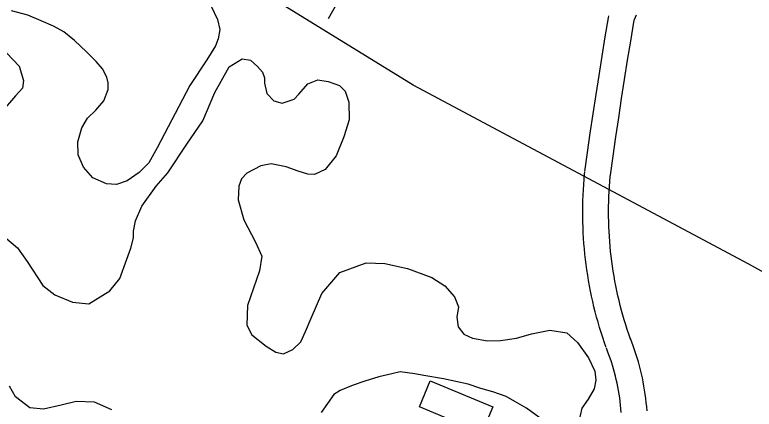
# Model space of a CAD drawing. Extents: x 3651524 to 3689615, y 505651 to 531377.
# Drawn here: x 3662222 to 3663080, y 519748 to 520206 of the extents above; entities that cross this region are included whole.
import ezdxf

# ---------------------------------------------------------------- set-up
doc = ezdxf.new("R2010")
doc.units = 0
for name, color, linetype in [('V-BLDG-OTLN', 7, 'Continuous'), ('V-ROAD-CNTR', 7, 'Continuous'), ('V-SITE-VEGE', 7, 'Continuous')]:
    doc.layers.add(name, color=color, linetype=linetype)

msp = doc.modelspace()

# ---------------------------------------------------------------- linework, layer by layer
at = {"layer": 'V-BLDG-OTLN'}
msp.add_lwpolyline([(3662765.301, 519719.919), (3662691.325, 519750.714), (3662703.892, 519780.904), (3662776.301, 519750.759), (3662771.3, 519738.742), (3662783.434, 519733.687), (3662776.733, 519717.59), (3662766.163, 519721.991)], close=True, dxfattribs=at)
at = {"layer": 'V-ROAD-CNTR'}
for points in [[(3663264.262, 519810.546), (3663073.635, 519916.349), (3662683.892, 520123.878), (3662361.056, 520323.305), (3662012.389, 520512.738), (3661726.683, 520675.681), (3661283.822, 520924.634), (3660900.237, 521184.402), (3660859.431, 521221.676)], [(3662585.867, 520201.395), (3662864.351, 520693.995)], [(3662883.263, 520023.724), (3662886.405, 520046.056), (3662889.63, 520068.404), (3662892.933, 520090.741), (3662896.316, 520113.066), (3662899.78, 520135.379), (3662903.321, 520157.678), (3662906.941, 520179.966), (3662910.64, 520202.227), (3662911.023, 520204.509)], [(3662939.98, 520197.086), (3662941.04, 520200.128), (3662942.108, 520202.977), (3662943.244, 520205.797)], [(3662912.971, 520019.544), (3662916.105, 520041.824), (3662919.314, 520064.068), (3662922.603, 520086.299), (3662925.97, 520108.518), (3662929.416, 520130.725), (3662932.941, 520152.92), (3662936.545, 520175.102), (3662940.23, 520197.285), (3662940.609, 520199.541)], [(3662908.058, 519819.402), (3662906.039, 519825.169), (3662904.066, 519831.057), (3662902.17, 519836.971), (3662900.354, 519842.911), (3662898.617, 519848.873), (3662896.959, 519854.858), (3662895.381, 519860.865), (3662893.883, 519866.893), (3662892.466, 519872.94), (3662891.129, 519879.003), (3662889.873, 519885.086), (3662888.698, 519891.184), (3662887.604, 519897.297), (3662886.591, 519903.425), (3662885.661, 519909.565), (3662884.812, 519915.718), (3662884.045, 519921.881), (3662883.36, 519928.053), (3662882.758, 519934.234), (3662882.237, 519940.423), (3662881.8, 519946.619), (3662881.445, 519952.818), (3662881.172, 519959.023), (3662880.982, 519965.231), (3662880.875, 519971.439), (3662880.849, 519977.65), (3662880.907, 519983.861), (3662881.047, 519990.069), (3662881.27, 519996.276), (3662881.576, 520002.478), (3662881.964, 520008.677), (3662882.435, 520014.871), (3662882.984, 520021.021), (3662883.189, 520023.102)], [(3662936.374, 519829.314), (3662934.421, 519834.893), (3662932.574, 519840.403), (3662930.8, 519845.937), (3662929.1, 519851.493), (3662927.475, 519857.073), (3662925.923, 519862.674), (3662924.447, 519868.295), (3662923.045, 519873.933), (3662921.72, 519879.59), (3662920.469, 519885.267), (3662919.293, 519890.958), (3662918.194, 519896.664), (3662917.17, 519902.385), (3662916.223, 519908.117), (3662915.353, 519913.863), (3662914.558, 519919.62), (3662913.841, 519925.387), (3662913.2, 519931.163), (3662912.636, 519936.946), (3662912.149, 519942.737), (3662911.74, 519948.533), (3662911.407, 519954.336), (3662911.152, 519960.141), (3662910.974, 519965.949), (3662910.873, 519971.761), (3662910.849, 519977.572), (3662910.903, 519983.381), (3662911.035, 519989.191), (3662911.244, 519994.998), (3662911.53, 520000.804), (3662911.892, 520006.603), (3662912.333, 520012.397), (3662912.854, 520018.219), (3662913.045, 520020.166)], [(3662955.464, 519746.036), (3662955.086, 519750.852), (3662954.622, 519755.663), (3662954.075, 519760.465), (3662953.443, 519765.256), (3662952.727, 519770.035), (3662951.929, 519774.8), (3662951.047, 519779.553), (3662950.081, 519784.287), (3662949.034, 519789.004), (3662947.903, 519793.701), (3662946.691, 519798.38), (3662945.397, 519803.037), (3662944.021, 519807.67), (3662942.565, 519812.276), (3662941.029, 519816.859), (3662939.412, 519821.413), (3662937.718, 519825.93), (3662936.173, 519829.854)], [(3662925.536, 519743.944), (3662925.198, 519748.238), (3662924.786, 519752.525), (3662924.297, 519756.805), (3662923.735, 519761.074), (3662923.097, 519765.335), (3662922.385, 519769.584), (3662921.599, 519773.817), (3662920.739, 519778.037), (3662919.804, 519782.242), (3662918.797, 519786.431), (3662917.717, 519790.6), (3662916.563, 519794.749), (3662915.337, 519798.878), (3662914.039, 519802.986), (3662912.669, 519807.069), (3662911.228, 519811.127), (3662909.714, 519815.168), (3662908.259, 519818.862)]]:
    msp.add_lwpolyline(points, dxfattribs=at)
at = {"layer": 'V-SITE-VEGE'}
for points in [[(3662449.354, 520215.836), (3662456.878, 520200.097), (3662459.676, 520188.642), (3662457.685, 520177.874), (3662454.538, 520169.526), (3662444.65, 520153.494), (3662424.919, 520123.833), (3662387.021, 520051.271), (3662377.113, 520034.039), (3662366.111, 520022.828), (3662352.129, 520012.873), (3662339.454, 520008.895), (3662328.063, 520009.696), (3662311.978, 520016.584), (3662301.388, 520028.775), (3662295.043, 520043.294), (3662294.712, 520058.306), (3662299.197, 520074.431), (3662305.998, 520085.716), (3662315.769, 520095.147), (3662324.961, 520105.788), (3662329.995, 520118.906), (3662330.132, 520126.707), (3662328.448, 520133.338), (3662323.22, 520143.037), (3662316.164, 520151.563), (3662304.956, 520162.565), (3662290.788, 520176.02), (3662278.356, 520185.845), (3662266.472, 520192.656), (3662252.177, 520198.913), (3662236.682, 520205.188), (3662217.566, 520210.329)], [(3662212.493, 520161.195), (3662226.628, 520145.941), (3662231.746, 520129.646), (3662230.384, 520120.665), (3662222.423, 520111.803), (3662205.876, 520092.288)], [(3662212.288, 519945.717), (3662224.709, 519935.292), (3662235.834, 519919.49), (3662253.948, 519891.557), (3662268.157, 519880.502), (3662288.422, 519872.343), (3662307.594, 519870.203), (3662331.871, 519885.381), (3662343.528, 519899.579), (3662351.728, 519922.243), (3662356.152, 519934.768), (3662359.365, 519946.718), (3662359.502, 519954.519), (3662361.513, 519966.488), (3662369.021, 519983.762), (3662385.637, 520006.878), (3662399.115, 520022.246), (3662421.311, 520055.467), (3662439.798, 520082.752), (3662453.583, 520115.52), (3662470.315, 520145.237), (3662485.487, 520154.574), (3662495.065, 520153.204), (3662503.339, 520145.853), (3662509.223, 520139.148), (3662511.507, 520132.505), (3662511.4, 520126.504), (3662514.188, 520114.449), (3662522.441, 520105.901), (3662531.999, 520103.331), (3662545.885, 520107.888), (3662551.392, 520113.794), (3662561.804, 520125.613), (3662573.291, 520130.215), (3662585.259, 520128.2), (3662598.385, 520123.766), (3662604.869, 520117.048), (3662609.448, 520104.363), (3662609.688, 520083.951), (3662603.337, 520064.255), (3662594.543, 520042.202), (3662581.657, 520026.224), (3662569.549, 520020.436), (3662561.748, 520020.573), (3662550.413, 520024.374), (3662536.695, 520029.418), (3662519.347, 520032.726), (3662507.302, 520030.539), (3662490.943, 520021.824), (3662484.825, 520015.328), (3662481.678, 520006.983), (3662480.789, 519990.791), (3662487.59, 519967.862), (3662500.933, 519941.815), (3662508.447, 519925.476), (3662505.752, 519908.718), (3662491.83, 519868.147), (3662490.826, 519845.357), (3662496.634, 519834.449), (3662513.203, 519820.95), (3662524.487, 519814.149), (3662533.457, 519812.189), (3662544.353, 519817.399), (3662553.513, 519826.24), (3662559.125, 519838.148), (3662565.402, 519853.643), (3662577.911, 519882.233), (3662598.748, 519906.475), (3662629.564, 519917.934), (3662651.154, 519916.953), (3662677.46, 519911.085), (3662705.493, 519900.986), (3662720.925, 519891.109), (3662732.103, 519878.307), (3662736.703, 519866.822), (3662734.69, 519854.851), (3662736.289, 519843.419), (3662742.74, 519834.901), (3662752.868, 519830.521), (3662770.216, 519827.213), (3662785.23, 519827.547)], [(3662785.23, 519827.547), (3662803.883, 519830.22), (3662821.379, 519835.313), (3662842.466, 519839.743), (3662862.215, 519836.392), (3662874.625, 519825.368), (3662887.518, 519807.735), (3662895.044, 519791.994), (3662896.064, 519781.772), (3662894.083, 519771.604), (3662887.27, 519759.719), (3662879.881, 519749.045), (3662875.981, 519732.307)], [(3662834.02, 519735.451), (3662815.651, 519748.98), (3662801.989, 519757.024), (3662791.882, 519762.605), (3662776.377, 519768.282), (3662762.641, 519772.124), (3662747.723, 519777.191), (3662719.016, 519783.099), (3662696.277, 519787.103), (3662686.109, 519789.084), (3662668.74, 519791.191), (3662659.096, 519788.961), (3662644.031, 519785.627), (3662627.735, 519780.513), (3662614.45, 519775.944), (3662599.331, 519769.609), (3662592.044, 519764.936), (3662577.272, 519744.189)], [(3662334.232, 519747.284), (3662313.977, 519756.043), (3662292.987, 519757.016), (3662275.499, 519752.523), (3662255.013, 519748.083), (3662238.834, 519749.57), (3662222.255, 519762.468), (3662215.266, 519774.594)]]:
    msp.add_lwpolyline(points, dxfattribs=at)

doc.saveas('drawing.dxf')
